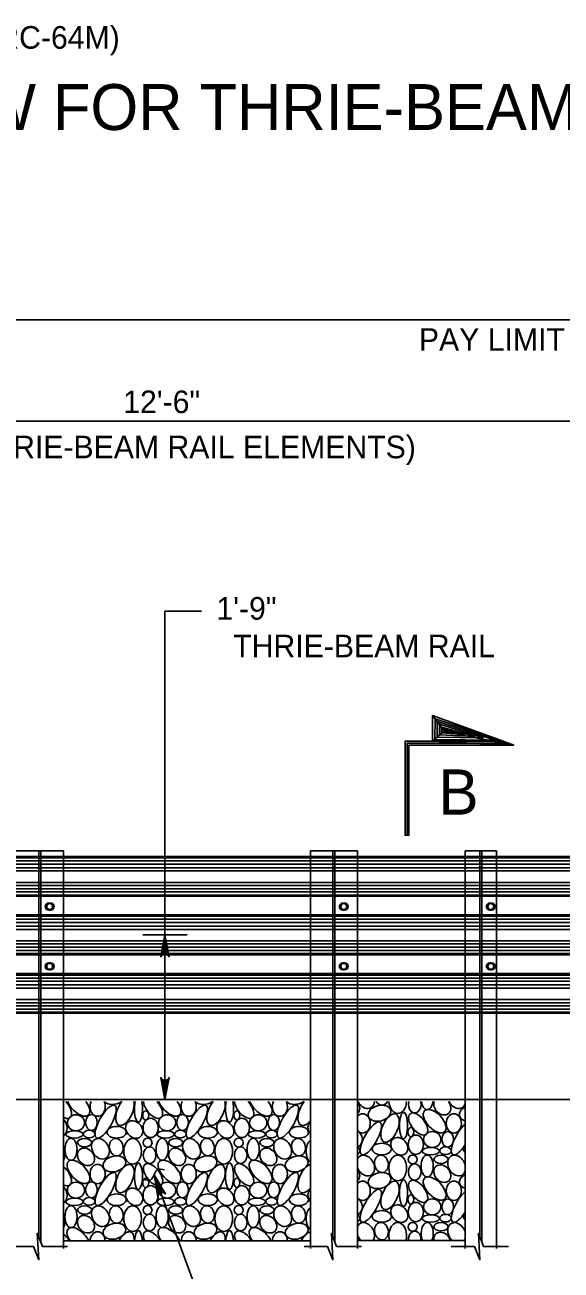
# Model space of a CAD drawing. Extents: x 632007860 to 635435983, y 295418622 to 297794622.
# Drawn here: x 632138300 to 632209523, y 297302323 to 297467701 of the extents above; entities that cross this region are included whole.
import ezdxf

# ---------------------------------------------------------------- set-up
doc = ezdxf.new("R2010")
doc.units = 0
for name, color, linetype in [('S-DETL-DIMS', 7, 'Continuous'), ('S-DETL-T120', 7, 'Continuous'), ('S-DETL-T175', 7, 'Continuous'), ('S-DETL-T240', 7, 'Continuous'), ('S-GRND-MAJR', 7, 'Continuous'), ('S-STEL', 7, 'Continuous')]:
    doc.layers.add(name, color=color, linetype=linetype)

msp = doc.modelspace()

# ---------------------------------------------------------------- linework, layer by layer
at = {"layer": 'S-DETL-DIMS'}
for p, q in [((632051871, 297428546), (632532195, 297428546)), ((632063630, 297415051), (632529656, 297415051)), ((632156895, 297389832), (632156895, 297324978)), ((632153984, 297346861), (632159837, 297346861)), ((632171002, 297272725), (632155462, 297314989)), ((632139446, 297305456), (632136320, 297305456)), ((632143946, 297305456), (632140618, 297305456)), ((632178506, 297305456), (632175381, 297305456)), ((632183007, 297305456), (632179678, 297305456)), ((632198037, 297305456), (632194911, 297305456)), ((632202537, 297305456), (632199208, 297305456))]:
    msp.add_line(p, q, dxfattribs=at)
msp.add_lwpolyline([(632189314, 297360066), (632188793, 297360066), (632188793, 297372565), (632192439, 297372565), (632192439, 297375977), (632203244, 297372044), (632189314, 297372044)], close=True, dxfattribs=at)
for points in [[(632189054, 297360066), (632189054, 297372305), (632202529, 297372305), (632203244, 297372044), (632189314, 297372044), (632189314, 297360066), (632188793, 297360066), (632188793, 297372565), (632201814, 297372565), (632192439, 297375977), (632192439, 297372565), (632203244, 297372044), (632192775, 297375558), (632192752, 297372815), (632200755, 297372725), (632193057, 297375197), (632193057, 297373109), (632199152, 297373019), (632193350, 297374825), (632193362, 297373425), (632198091, 297373188), (632193632, 297374430), (632193644, 297373685), (632196691, 297373436), (632193881, 297374170), (632193915, 297373854), (632195574, 297373662), (632193887, 297374014), (632192439, 297375977), (632192439, 297372565), (632193915, 297373854), (632203244, 297372044)], [(632156895, 297346861), (632157441, 297343949), (632157363, 297344061), (632157286, 297344173), (632157188, 297344231), (632157090, 297344289), (632156993, 297344305), (632156895, 297344322), (632156797, 297344305), (632156700, 297344289), (632156602, 297344231), (632156504, 297344173), (632156427, 297344061), (632156349, 297343949), (632156895, 297346861), (632156427, 297344061), (632156504, 297344173), (632156895, 297346861), (632156602, 297344231), (632156700, 297344289), (632156895, 297346861), (632156797, 297344305), (632156895, 297344322), (632156895, 297346861), (632156993, 297344305), (632157090, 297344289), (632156895, 297346861), (632157188, 297344231), (632157286, 297344173), (632156895, 297346861), (632157363, 297344061)], [(632156895, 297324978), (632156349, 297327890), (632156427, 297327778), (632156504, 297327666), (632156602, 297327608), (632156700, 297327550), (632156797, 297327533), (632156895, 297327517), (632156993, 297327533), (632157090, 297327550), (632157188, 297327608), (632157286, 297327666), (632157363, 297327778), (632157441, 297327890), (632156895, 297324978), (632157363, 297327778), (632157286, 297327666), (632156895, 297324978), (632157188, 297327608), (632157090, 297327550), (632156895, 297324978), (632156993, 297327533), (632156895, 297327517), (632156895, 297324978), (632156797, 297327533), (632156700, 297327550), (632156895, 297324978), (632156602, 297327608), (632156504, 297327666), (632156895, 297324978), (632156427, 297327778)], [(632155462, 297314989), (632156975, 297312441), (632156864, 297312520), (632156752, 297312599), (632156641, 297312620), (632156529, 297312640), (632156432, 297312623), (632156334, 297312605), (632156248, 297312556), (632156162, 297312506), (632156090, 297312418), (632156019, 297312331), (632155984, 297312198), (632155950, 297312066), (632155462, 297314989), (632155984, 297312198), (632156019, 297312331), (632155462, 297314989), (632156090, 297312418), (632156162, 297312506), (632155462, 297314989), (632156248, 297312556), (632156334, 297312605), (632155462, 297314989), (632156432, 297312623), (632156529, 297312640), (632155462, 297314989), (632156641, 297312620), (632156752, 297312599), (632155462, 297314989), (632156864, 297312520)], [(632139446, 297305456), (632140159, 297303698), (632139947, 297307213), (632140618, 297305456)], [(632178506, 297305456), (632179220, 297303698), (632179007, 297307213), (632179678, 297305456)], [(632198037, 297305456), (632198750, 297303698), (632198537, 297307213), (632199208, 297305456)]]:
    msp.add_lwpolyline(points, dxfattribs=at)
msp.add_spline([(632154063, 297314388), (632155018, 297314326), (632155912, 297315660), (632156836, 297315637)], degree=3, dxfattribs=at)
at = {"layer": 'S-DETL-T120'}
msp.add_line((632161736, 297389832), (632156895, 297389832), dxfattribs=at)
at = {"layer": 'S-GRND-MAJR'}
msp.add_line((632051871, 297324978), (632588398, 297324978), dxfattribs=at)
for points in [[(632143412, 297324978), (632176215, 297324978), (632176215, 297306196), (632143412, 297306196)], [(632182473, 297324978), (632196790, 297324978), (632196790, 297306263), (632182473, 297306263)]]:
    msp.add_lwpolyline(points, close=True, dxfattribs=at)
for centre in [(632154590, 297319240), (632166695, 297319240), (632189807, 297317016), (632154590, 297310292), (632166695, 297310292), (632189807, 297308068)]:
    msp.add_circle(centre, 594, dxfattribs=at)
for centre, major_axis, ratio, start_param, end_param in [((632143217, 297323942), (-1070, 1370), 0.5137072, 2.3057026, 4.8653171), ((632145408, 297324325), (-1336, 1388), 0.52278, 0.8641892, 4.4862399), ((632147957, 297324032), (0, 1284), 0.7843137, 1.0288497, 5.2543356), ((632150187, 297325382), (1485, 387), 0.6703762, 3.4701124, 5.2124484), ((632151578, 297323417), (803, 1847), 0.5, 1.0432554, 5.6680512), ((632153380, 297323732), (0, 1763), 0.3012048, 0.9935785, 5.2896068), ((632155322, 297323942), (-1070, 1370), 0.5137072, 0.654557, 4.8653171), ((632157513, 297324325), (-1336, 1388), 0.52278, 0.8641892, 4.4862399), ((632160062, 297324032), (0, 1284), 0.7843137, 1.0288497, 5.2543356), ((632162292, 297325382), (1485, 387), 0.6703762, 3.4701124, 5.2124484), ((632163683, 297323417), (803, 1847), 0.5, 1.0432554, 5.6680512), ((632165485, 297323732), (0, 1763), 0.3012048, 0.9935785, 5.2896068), ((632167427, 297323942), (-1070, 1370), 0.5137072, 0.654557, 4.8653171), ((632169618, 297324325), (-1336, 1388), 0.52278, 0.8641892, 4.4862399), ((632172168, 297324032), (0, 1284), 0.7843137, 1.0288497, 5.2543356), ((632174397, 297325382), (1485, 387), 0.6703762, 3.4701124, 5.2124484), ((632175788, 297323417), (803, 1847), 0.5, 1.0432554, 4.2135804), ((632181636, 297324089), (-854, 949), 0.7890689, 3.1187273, 4.6040909), ((632183548, 297325153), (-726, 1257), 0.7529998, 1.5017822, 3.9610672), ((632185654, 297325380), (-233, 1144), 0.7813137, 2.0466288, 3.9208911), ((632187829, 297324831), (0, 1710), 0.6857143, 1.6510277, 4.6321577), ((632190081, 297324305), (0, 1099), 0.76, 1.2085462, 5.0746391), ((632191743, 297325089), (0, 1460), 0.5535714, 1.8445565, 4.4386288), ((632193741, 297324089), (-854, 949), 0.7890689, 0.4058964, 4.6422618), ((632195654, 297325153), (-726, 1257), 0.7529998, 1.5017822, 3.7493501), ((632197510, 297323158), (1485, 387), 0.6703762, 1.8948582, 4.0420672), ((632142896, 297321205), (0, 1284), 0.7843137, 3.6791061, 5.7456719), ((632177029, 297320997), (-854, 949), 0.7890689, 6.230789, 7.7752145), ((632183175, 297321808), (0, 1284), 0.7843137, 2.3703068, 7.0544712), ((632196351, 297319817), (1219, 2162), 0.3345264, 0.7197298, 4.4923685), ((632182356, 297319692), (0, 1055), 0.7291667, 3.2934906, 6.1312873), ((632176822, 297318108), (0, 1710), 0.6857143, 0.5437061, 2.5978865), ((632182062, 297318167), (770, 0), 0.6571429, 5.2746981, 7.2916725), ((632197811, 297318398), (-1275, 0), 0.6034483, 5.6394531, 6.9269175), ((632142758, 297317581), (0, 1099), 0.76, 4.0414691, 5.3833089), ((632183548, 297316205), (-726, 1257), 0.7529998, 1.3636594, 6.7526773), ((632195654, 297316205), (-726, 1257), 0.7529998, 4.3669866, 10.0325354), ((632143217, 297314995), (-1070, 1370), 0.5137072, 2.3057026, 5.1408049), ((632175788, 297314469), (803, 1847), 0.5, 0.3594994, 4.2135804), ((632181636, 297315141), (-854, 949), 0.7890689, 3.1187273, 4.6040909), ((632197510, 297314210), (1485, 387), 0.6703762, 1.8948582, 4.0420672), ((632142896, 297312257), (0, 1284), 0.7843137, 3.6791061, 5.7456719), ((632183175, 297312860), (0, 1284), 0.7843137, 2.3703068, 7.0544712), ((632177029, 297312049), (-854, 949), 0.7890689, 6.230789, 7.7752145), ((632182356, 297310745), (0, 1055), 0.7291667, 3.2934906, 6.1312873), ((632196351, 297310869), (1219, 2162), 0.3345264, 0.7197298, 4.4923685), ((632176822, 297309160), (0, 1710), 0.6857143, 0.5437061, 2.5978865), ((632142758, 297308633), (0, 1099), 0.76, 4.0414691, 5.3833089), ((632182062, 297309219), (770, 0), 0.6571429, 5.2746981, 7.2916725), ((632183548, 297307257), (-726, 1257), 0.7529998, 3.4905933, 6.7526773), ((632187829, 297306936), (0, 1710), 0.6857143, 4.30802, 8.2583506), ((632191743, 297307193), (0, 1460), 0.5535714, 4.0214089, 8.5449617), ((632195654, 297307257), (-726, 1257), 0.7529998, 4.3669866, 8.2554414), ((632197811, 297309450), (-1275, 0), 0.6034483, 5.6394531, 6.9269175), ((632143217, 297306047), (-1070, 1370), 0.5137072, 4.4319665, 5.1408049), ((632145408, 297306429), (-1336, 1388), 0.52278, 4.0954193, 7.538195), ((632147957, 297306136), (0, 1284), 0.7843137, 4.7588354, 7.8075353), ((632151578, 297305522), (803, 1847), 0.5, 5.2911094, 7.7033826), ((632153380, 297305837), (0, 1763), 0.3012048, 4.9175888, 7.6487818), ((632155322, 297306047), (-1070, 1370), 0.5137072, 4.4319665, 7.371093), ((632157513, 297306429), (-1336, 1388), 0.52278, 4.0954193, 7.538195), ((632160062, 297306136), (0, 1284), 0.7843137, 4.7588354, 7.8075353), ((632163683, 297305522), (803, 1847), 0.5, 5.2911094, 7.7033826), ((632165485, 297305837), (0, 1763), 0.3012048, 4.9175888, 7.6487818), ((632167427, 297306047), (-1070, 1370), 0.5137072, 4.4319665, 7.371093), ((632169618, 297306429), (-1336, 1388), 0.52278, 4.0954193, 7.538195), ((632172168, 297306136), (0, 1284), 0.7843137, 4.7588354, 7.8075353), ((632175788, 297305522), (803, 1847), 0.5, 0.3594994, 1.4201973), ((632183548, 297307257), (-726, 1257), 0.7529998, 1.3636594, 1.9722561), ((632181636, 297306193), (-854, 949), 0.7890689, 4.1548738, 4.6040909), ((632190081, 297306409), (0, 1099), 0.76, 4.5789392, 7.9874314), ((632193741, 297306193), (-854, 949), 0.7890689, 4.1548738, 7.1764697), ((632149028, 297304145), (1219, 2162), 0.3345264, 6.098586, 6.8405888), ((632161133, 297304145), (1219, 2162), 0.3345264, 6.098586, 6.8405888), ((632173238, 297304145), (1219, 2162), 0.3345264, 6.098586, 6.8405888), ((632185404, 297305262), (1485, 387), 0.6703762, 0.8405839, 1.5587916), ((632195654, 297307257), (-726, 1257), 0.7529998, 3.4905933, 3.7493501)]:
    msp.add_ellipse(centre, major_axis=major_axis, ratio=ratio, start_param=start_param, end_param=end_param, dxfattribs=at)
for centre, major_axis, ratio in [((632149028, 297322041), (1219, 2162), 0.3345264), ((632154349, 297322870), (0, 616), 0.6428571), ((632161133, 297322041), (1219, 2162), 0.3345264), ((632166455, 297322870), (0, 616), 0.6428571), ((632173238, 297322041), (1219, 2162), 0.3345264), ((632185404, 297323158), (1485, 387), 0.6703762), ((632190539, 297321718), (-1070, 1370), 0.5137072), ((632192731, 297322101), (-1336, 1388), 0.52278), ((632145085, 297321891), (1143, 0), 0.9230769), ((632147139, 297321917), (0, 1055), 0.7291667), ((632152818, 297320997), (-854, 949), 0.7890689), ((632155002, 297321205), (0, 1284), 0.7843137), ((632157190, 297321891), (1143, 0), 0.9230769), ((632159244, 297321917), (0, 1055), 0.7291667), ((632164923, 297320997), (-854, 949), 0.7890689), ((632167107, 297321205), (0, 1284), 0.7843137), ((632169296, 297321891), (1143, 0), 0.9230769), ((632171349, 297321917), (0, 1055), 0.7291667), ((632184245, 297319817), (1219, 2162), 0.3345264), ((632186795, 297321193), (803, 1847), 0.5), ((632188598, 297321508), (0, 1763), 0.3012048), ((632195280, 297321808), (0, 1284), 0.7843137), ((632144891, 297320347), (1143, 0), 0.4230769), ((632146845, 297320391), (770, 0), 0.6571429), ((632148331, 297318429), (-726, 1257), 0.7529998), ((632150488, 297320622), (-1275, 0), 0.6034483), ((632156996, 297320347), (1143, 0), 0.4230769), ((632158950, 297320391), (770, 0), 0.6571429), ((632160436, 297318429), (-726, 1257), 0.7529998), ((632162593, 297320622), (-1275, 0), 0.6034483), ((632169101, 297320347), (1143, 0), 0.4230769), ((632171055, 297320391), (770, 0), 0.6571429), ((632172542, 297318429), (-726, 1257), 0.7529998), ((632174698, 297320622), (-1275, 0), 0.6034483), ((632188035, 297318773), (-854, 949), 0.7890689), ((632189567, 297320646), (0, 616), 0.6428571), ((632190219, 297318981), (0, 1284), 0.7843137), ((632192408, 297319666), (1143, 0), 0.9230769), ((632194461, 297319692), (0, 1055), 0.7291667), ((632144421, 297318365), (0, 1460), 0.5535714), ((632146418, 297317365), (-854, 949), 0.7890689), ((632146235, 297319254), (-942, 0), 0.5882353), ((632150436, 297318656), (-233, 1144), 0.7813137), ((632152611, 297318108), (0, 1710), 0.6857143), ((632154863, 297317581), (0, 1099), 0.76), ((632156526, 297318365), (0, 1460), 0.5535714), ((632158524, 297317365), (-854, 949), 0.7890689), ((632158341, 297319254), (-942, 0), 0.5882353), ((632162542, 297318656), (-233, 1144), 0.7813137), ((632164717, 297318108), (0, 1710), 0.6857143), ((632166968, 297317581), (0, 1099), 0.76), ((632168631, 297318365), (0, 1460), 0.5535714), ((632170629, 297317365), (-854, 949), 0.7890689), ((632170446, 297319254), (-942, 0), 0.5882353), ((632174647, 297318656), (-233, 1144), 0.7813137), ((632185705, 297318398), (-1275, 0), 0.6034483), ((632192214, 297318123), (1143, 0), 0.4230769), ((632194168, 297318167), (770, 0), 0.6571429), ((632145408, 297315377), (-1336, 1388), 0.52278), ((632150187, 297316434), (1485, 387), 0.6703762), ((632155322, 297314995), (-1070, 1370), 0.5137072), ((632157513, 297315377), (-1336, 1388), 0.52278), ((632162292, 297316434), (1485, 387), 0.6703762), ((632167427, 297314995), (-1070, 1370), 0.5137072), ((632169618, 297315377), (-1336, 1388), 0.52278), ((632174397, 297316434), (1485, 387), 0.6703762), ((632185654, 297316432), (-233, 1144), 0.7813137), ((632187829, 297315884), (0, 1710), 0.6857143), ((632191743, 297316141), (0, 1460), 0.5535714), ((632193558, 297317029), (-942, 0), 0.5882353), ((632147957, 297315084), (0, 1284), 0.7843137), ((632149028, 297313093), (1219, 2162), 0.3345264), ((632151578, 297314469), (803, 1847), 0.5), ((632153380, 297314784), (0, 1763), 0.3012048), ((632160062, 297315084), (0, 1284), 0.7843137), ((632161133, 297313093), (1219, 2162), 0.3345264), ((632163683, 297314469), (803, 1847), 0.5), ((632165485, 297314784), (0, 1763), 0.3012048), ((632172168, 297315084), (0, 1284), 0.7843137), ((632173238, 297313093), (1219, 2162), 0.3345264), ((632185404, 297314210), (1485, 387), 0.6703762), ((632190081, 297315357), (0, 1099), 0.76), ((632193741, 297315141), (-854, 949), 0.7890689), ((632145085, 297312943), (1143, 0), 0.9230769), ((632147139, 297312969), (0, 1055), 0.7291667), ((632152818, 297312049), (-854, 949), 0.7890689), ((632154349, 297313922), (0, 616), 0.6428571), ((632155002, 297312257), (0, 1284), 0.7843137), ((632157190, 297312943), (1143, 0), 0.9230769), ((632159244, 297312969), (0, 1055), 0.7291667), ((632164923, 297312049), (-854, 949), 0.7890689), ((632166455, 297313922), (0, 616), 0.6428571), ((632167107, 297312257), (0, 1284), 0.7843137), ((632169296, 297312943), (1143, 0), 0.9230769), ((632171349, 297312969), (0, 1055), 0.7291667), ((632186795, 297312245), (803, 1847), 0.5), ((632188598, 297312560), (0, 1763), 0.3012048), ((632190539, 297312770), (-1070, 1370), 0.5137072), ((632192731, 297313153), (-1336, 1388), 0.52278), ((632195280, 297312860), (0, 1284), 0.7843137), ((632144891, 297311399), (1143, 0), 0.4230769), ((632146845, 297311443), (770, 0), 0.6571429), ((632150488, 297311674), (-1275, 0), 0.6034483), ((632156996, 297311399), (1143, 0), 0.4230769), ((632158950, 297311443), (770, 0), 0.6571429), ((632162593, 297311674), (-1275, 0), 0.6034483), ((632169101, 297311399), (1143, 0), 0.4230769), ((632171055, 297311443), (770, 0), 0.6571429), ((632174698, 297311674), (-1275, 0), 0.6034483), ((632184245, 297310869), (1219, 2162), 0.3345264), ((632189567, 297311698), (0, 616), 0.6428571), ((632192408, 297310718), (1143, 0), 0.9230769), ((632194461, 297310745), (0, 1055), 0.7291667), ((632144421, 297309418), (0, 1460), 0.5535714), ((632146235, 297310306), (-942, 0), 0.5882353), ((632148331, 297309481), (-726, 1257), 0.7529998), ((632150436, 297309708), (-233, 1144), 0.7813137), ((632152611, 297309160), (0, 1710), 0.6857143), ((632156526, 297309418), (0, 1460), 0.5535714), ((632158341, 297310306), (-942, 0), 0.5882353), ((632160436, 297309481), (-726, 1257), 0.7529998), ((632162542, 297309708), (-233, 1144), 0.7813137), ((632164717, 297309160), (0, 1710), 0.6857143), ((632168631, 297309418), (0, 1460), 0.5535714), ((632170446, 297310306), (-942, 0), 0.5882353), ((632172542, 297309481), (-726, 1257), 0.7529998), ((632174647, 297309708), (-233, 1144), 0.7813137), ((632185705, 297309450), (-1275, 0), 0.6034483), ((632188035, 297309825), (-854, 949), 0.7890689), ((632190219, 297310033), (0, 1284), 0.7843137), ((632146418, 297308417), (-854, 949), 0.7890689), ((632150187, 297307487), (1485, 387), 0.6703762), ((632154863, 297308633), (0, 1099), 0.76), ((632158524, 297308417), (-854, 949), 0.7890689), ((632162292, 297307487), (1485, 387), 0.6703762), ((632166968, 297308633), (0, 1099), 0.76), ((632170629, 297308417), (-854, 949), 0.7890689), ((632174397, 297307487), (1485, 387), 0.6703762), ((632185654, 297307484), (-233, 1144), 0.7813137), ((632192214, 297309175), (1143, 0), 0.4230769), ((632193558, 297308081), (-942, 0), 0.5882353), ((632194168, 297309219), (770, 0), 0.6571429)]:
    msp.add_ellipse(centre, major_axis=major_axis, ratio=ratio, dxfattribs=at)
at = {"layer": 'S-STEL'}
for p, q in [((632137155, 297358026), (632143412, 297358026)), ((632140153, 297358026), (632140153, 297306587)), ((632140413, 297358026), (632140413, 297306076)), ((632143412, 297358026), (632143412, 297356984)), ((632176215, 297358026), (632182473, 297358026)), ((632176215, 297358026), (632176215, 297356984)), ((632179214, 297358026), (632179214, 297306587)), ((632179474, 297358026), (632179474, 297306076)), ((632182473, 297358026), (632182473, 297356984)), ((632196790, 297358026), (632200958, 297358026)), ((632196790, 297358026), (632196790, 297356984)), ((632198744, 297358026), (632198744, 297306587)), ((632199004, 297358026), (632199004, 297306076)), ((632200958, 297358026), (632200958, 297356984)), ((632051871, 297357268), (632370449, 297357268)), ((632051871, 297357099), (632370449, 297357099)), ((632051871, 297356678), (632370449, 297356678)), ((632143412, 297356984), (632143412, 297336435)), ((632176215, 297356984), (632176215, 297336435)), ((632182473, 297356984), (632182473, 297336435)), ((632196790, 297356984), (632196790, 297336435)), ((632200958, 297356984), (632200958, 297336435)), ((632051871, 297356256), (632370449, 297356256)), ((632051871, 297355750), (632370449, 297355750)), ((632051871, 297355329), (632370449, 297355329)), ((632051871, 297353811), (632370449, 297353811)), ((632051871, 297353389), (632370449, 297353389)), ((632051871, 297352968), (632370449, 297352968)), ((632051871, 297352546), (632370449, 297352546)), ((632051871, 297352125), (632370449, 297352125)), ((632051871, 297351994), (632370449, 297351956)), ((632141008, 297350608), (632141008, 297350600)), ((632141008, 297350608), (632141008, 297350600)), ((632141706, 297351074), (632141473, 297351074)), ((632141706, 297351074), (632141473, 297351074)), ((632141473, 297350135), (632141706, 297350135)), ((632141473, 297350135), (632141706, 297350135)), ((632142172, 297350600), (632142172, 297350608)), ((632142172, 297350600), (632142172, 297350608)), ((632180068, 297350608), (632180068, 297350600)), ((632180068, 297350608), (632180068, 297350600)), ((632180767, 297351074), (632180534, 297351074)), ((632180767, 297351074), (632180534, 297351074)), ((632180534, 297350135), (632180767, 297350135)), ((632180534, 297350135), (632180767, 297350135)), ((632181232, 297350600), (632181232, 297350608)), ((632181232, 297350600), (632181232, 297350608)), ((632199599, 297350608), (632199599, 297350600)), ((632199599, 297350608), (632199599, 297350600)), ((632200297, 297351074), (632200064, 297351074)), ((632200297, 297351074), (632200064, 297351074)), ((632200064, 297350135), (632200297, 297350135)), ((632200064, 297350135), (632200297, 297350135)), ((632200762, 297350600), (632200762, 297350608)), ((632200762, 297350600), (632200762, 297350608)), ((632051871, 297349512), (632367052, 297349512)), ((632051871, 297349344), (632360867, 297349344)), ((632051871, 297348922), (632359748, 297348922)), ((632051871, 297348501), (632354501, 297348501)), ((632051871, 297347995), (632348205, 297347995)), ((632051871, 297347573), (632342958, 297347573)), ((632051871, 297346055), (632300723, 297346055)), ((632051871, 297345634), (632300723, 297345634)), ((632051871, 297345213), (632300723, 297345213)), ((632051871, 297344791), (632300723, 297344791)), ((632051871, 297344369), (632300723, 297344369)), ((632051871, 297344190), (632300853, 297344190)), ((632141706, 297343132), (632141473, 297343132)), ((632180767, 297343132), (632180534, 297343132)), ((632200297, 297343132), (632200064, 297343132)), ((632051871, 297341707), (632300723, 297341707)), ((632051871, 297341509), (632300133, 297341509)), ((632141008, 297342666), (632141008, 297342658)), ((632141473, 297342193), (632141706, 297342193)), ((632142172, 297342658), (632142172, 297342666)), ((632180068, 297342666), (632180068, 297342658)), ((632180534, 297342193), (632180767, 297342193)), ((632181232, 297342658), (632181232, 297342666)), ((632199599, 297342666), (632199599, 297342658)), ((632200064, 297342193), (632200297, 297342193)), ((632200762, 297342658), (632200762, 297342666)), ((632051871, 297341117), (632300383, 297341117)), ((632051871, 297340695), (632301109, 297340695)), ((632051871, 297340189), (632300383, 297340189)), ((632051871, 297339768), (632300383, 297339768)), ((632051871, 297338250), (632300383, 297338250)), ((632051871, 297337829), (632300383, 297337829)), ((632051871, 297337407), (632300383, 297337407)), ((632051871, 297336986), (632300383, 297336986)), ((632051871, 297336564), (632300383, 297336564)), ((632051871, 297336435), (632300561, 297336435)), ((632143412, 297336435), (632143412, 297324694)), ((632176215, 297336435), (632176215, 297324694)), ((632182473, 297336435), (632182473, 297324694)), ((632196790, 297336435), (632196790, 297324694)), ((632200958, 297336435), (632200958, 297324694)), ((632143412, 297324694), (632143412, 297305172)), ((632176215, 297324694), (632176215, 297305172)), ((632182473, 297324694), (632182473, 297305172)), ((632196790, 297324694), (632196790, 297305172)), ((632200958, 297324694), (632200958, 297305172))]:
    msp.add_line(p, q, dxfattribs=at)
for centre in [(632141590, 297350604), (632180650, 297350604), (632200180, 297350604), (632141590, 297342662), (632180650, 297342662), (632200180, 297342662)]:
    msp.add_circle(centre, 391, dxfattribs=at)
for centre, start, end in [((632141473, 297350608), 90, 180), ((632141473, 297350608), 90, 180), ((632141473, 297350600), 180, 270), ((632141473, 297350600), 180, 270), ((632141706, 297350608), 0, 90), ((632141706, 297350608), 0, 90), ((632141706, 297350600), 270, 360), ((632141706, 297350600), 270, 360), ((632180534, 297350608), 90, 180), ((632180534, 297350608), 90, 180), ((632180534, 297350600), 180, 270), ((632180534, 297350600), 180, 270), ((632180767, 297350608), 0, 90), ((632180767, 297350608), 0, 90), ((632180767, 297350600), 270, 360), ((632180767, 297350600), 270, 360), ((632200064, 297350608), 90, 180), ((632200064, 297350608), 90, 180), ((632200064, 297350600), 180, 270), ((632200064, 297350600), 180, 270), ((632200297, 297350608), 0, 90), ((632200297, 297350608), 0, 90), ((632200297, 297350600), 270, 360), ((632200297, 297350600), 270, 360), ((632141473, 297342666), 90, 180), ((632141706, 297342666), 0, 90), ((632180534, 297342666), 90, 180), ((632180767, 297342666), 0, 90), ((632200064, 297342666), 90, 180), ((632200297, 297342666), 0, 90), ((632141473, 297342658), 180, 270), ((632141706, 297342658), 270, 360), ((632180534, 297342658), 180, 270), ((632180767, 297342658), 270, 360), ((632200064, 297342658), 180, 270), ((632200297, 297342658), 270, 360)]:
    msp.add_arc(centre, 466, start, end, dxfattribs=at)

# ---------------------------------------------------------------- texts
at = {"layer": 'S-DETL-T120'}
for s, height, p in [('(SEE RC-64M)', 2999.91, (632124154, 297464542)), ('PAY LIMIT FOR THRIE-BEAM GUIDE RAIL TO BRIDGE BARRIER TRANSITION', 2999.85, (632190636, 297424421)), (' 12\'-6"', 2999.8, (632150245, 297416145)), ('(NESTED THRIE-BEAM RAIL ELEMENTS)', 2999.85, (632112665, 297410145)), ('1\'-9"', 2999.9, (632163739, 297388711)), ('  THRIE-BEAM RAIL', 2999.91, (632163739, 297383711))]:
    msp.add_text(s, height=height, dxfattribs=at).set_placement(p)
at = {"layer": 'S-DETL-T175'}
msp.add_text('ELEVATION VIEW FOR THRIE-BEAM GUIDE RAIL TO BRIDGE BARRIER TRANSITION', height=6096, dxfattribs=at).set_placement((632070911, 297453742))
at = {"layer": 'S-DETL-T240'}
msp.add_text('B', height=6000, dxfattribs=at).set_placement((632193221, 297362816))

doc.saveas('drawing.dxf')
